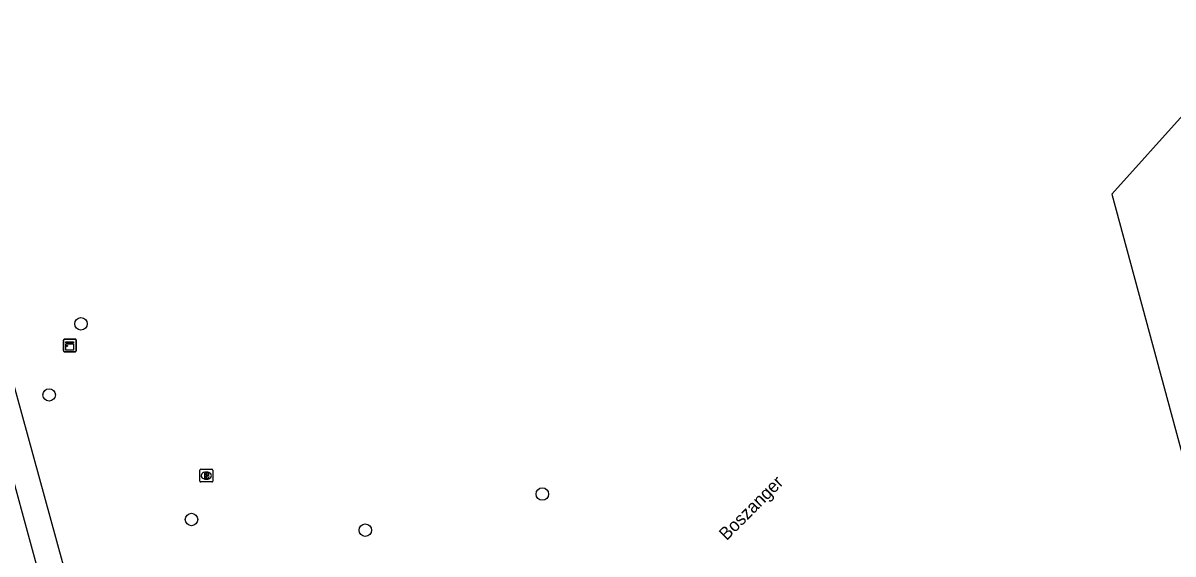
# Model space of a CAD drawing. Extents: x 156664 to 157568, y 383571 to 384421.
# Drawn here: x 157142.1 to 157232.2, y 383872.9 to 383914.5 of the extents above; entities that cross this region are included whole.
import ezdxf

# ---------------------------------------------------------------- set-up
doc = ezdxf.new("R2010")
doc.units = 0
for name, color, linetype in [('IMGEO_Boom', 7, 'Continuous'), ('IMGEO_Brandkraan', 7, 'Continuous'), ('IMGEO_Gemengd_bos', 7, 'Continuous'), ('IMGEO_Kast', 7, 'Continuous'), ('IMGEO_Openbare_ruimte_label', 7, 'Continuous'), ('IMGEO_Voetpad_open', 7, 'Continuous')]:
    doc.layers.add(name, color=color, linetype=linetype)

msp = doc.modelspace()

# ---------------------------------------------------------------- linework, layer by layer
at = {"layer": 'IMGEO_Boom'}
for centre in [(157146.674, 383890.931), (157144.181, 383885.359), (157182.788, 383877.592), (157155.333, 383875.598), (157168.937, 383874.765)]:
    msp.add_circle(centre, 0.489, dxfattribs=at)
at = {"layer": 'IMGEO_Brandkraan'}
for p, q in [((157155.986, 383878.615), (157155.986, 383879.467)), ((157156.061, 383879.541), (157156.913, 383879.541)), ((157156.474, 383879.321), (157156.499, 383879.321)), ((157156.987, 383879.467), (157156.987, 383878.615)), ((157156.913, 383878.541), (157156.061, 383878.541)), ((157156.497, 383878.761), (157156.472, 383878.761))]:
    msp.add_line(p, q, dxfattribs=at)
for points in [[(157155.986, 383878.615), (157155.986, 383879.467)], [(157156.061, 383879.541), (157156.913, 383879.541)], [(157156.334, 383879.241), (157156.334, 383878.841), (157156.547, 383878.841)], [(157156.565, 383879.241), (157156.334, 383879.241)], [(157156.513, 383879.16), (157156.459, 383879.16), (157156.459, 383879.084)], [(157156.459, 383879.084), (157156.512, 383879.084)], [(157156.521, 383879.008), (157156.459, 383879.008), (157156.459, 383878.927)], [(157156.987, 383879.467), (157156.987, 383878.615)], [(157156.913, 383878.541), (157156.061, 383878.541)], [(157156.459, 383878.927), (157156.521, 383878.927)]]:
    msp.add_lwpolyline(points, dxfattribs=at)
for centre, radius, start, end in [((157156.063, 383879.465), 0.0765, 91.55205, 178.44795), ((157156.063, 383879.465), 0.0765, 91.55205, 178.44795), ((157156.514, 383879.122), 0.0379, 267.82845, 90.93552), ((157156.522, 383878.967), 0.0404, 269.87594, 90.50774), ((157156.569, 383879.096), 0.145, 59.4692, 91.53667), ((157156.594, 383879.143), 0.0922, 285.51372, 58.15012), ((157156.599, 383878.951), 0.105, 301.31148, 78.98903), ((157156.911, 383879.465), 0.0765, 1.55205, 88.44795), ((157156.911, 383879.465), 0.0765, 1.55205, 88.44795), ((157156.063, 383878.617), 0.0765, 181.55205, 268.44795), ((157156.063, 383878.617), 0.0765, 181.55205, 268.44795), ((157156.553, 383879.092), 0.251, 268.66757, 293.53466), ((157156.911, 383878.617), 0.0765, 271.55205, 358.44795), ((157156.911, 383878.617), 0.0765, 271.55205, 358.44795)]:
    msp.add_arc(centre, radius, start, end, dxfattribs=at)
for centre, major_axis, ratio, start_param, end_param in [((157156.473, 383879.041), (-0.387, 0.002), 0.722429, 4.712389, 7.853982), ((157156.498, 383879.041), (-0.39, 0.002), 0.717154, 1.570796, 4.712389)]:
    msp.add_ellipse(centre, major_axis=major_axis, ratio=ratio, start_param=start_param, end_param=end_param, dxfattribs=at)
at = {"layer": 'IMGEO_Gemengd_bos'}
msp.add_lwpolyline([(157235.409, 383912.05), (157233.191, 383907.555), (157227.375, 383901.082), (157234.421, 383875.02), (157237.902, 383870.401), (157239.552, 383869.735), (157238.112, 383862.507), (157233.822, 383861.169), (157231.628, 383863.912), (157220.927, 383858.112), (157210.636, 383854.294), (157207.61, 383852.057)], dxfattribs=at)
at = {"layer": 'IMGEO_Kast'}
for p, q in [((157145.305, 383888.808), (157145.305, 383889.649)), ((157145.305, 383889.649), (157145.305, 383888.808)), ((157145.38, 383889.733), (157146.221, 383889.733)), ((157146.221, 383889.733), (157145.38, 383889.733)), ((157146.305, 383889.658), (157146.305, 383888.817)), ((157146.305, 383888.817), (157146.305, 383889.658)), ((157146.23, 383888.733), (157145.389, 383888.733)), ((157145.389, 383888.733), (157146.23, 383888.733))]:
    msp.add_line(p, q, dxfattribs=at)
for points in [[(157145.5, 383889.523), (157146.1, 383889.523), (157146.1, 383889.438), (157145.5, 383889.438), (157145.5, 383889.523)], [(157145.5, 383889.348), (157146.1, 383889.348), (157146.1, 383888.859), (157145.5, 383888.859), (157145.5, 383889.348)]]:
    msp.add_lwpolyline(points, dxfattribs=at)
msp.add_circle((157145.584, 383889.197), 0.0377, dxfattribs=at)
for centre, start, end in [((157145.383, 383889.655), 92.4484, 184.28452), ((157145.383, 383889.655), 92.4484, 184.28452), ((157146.227, 383889.655), 2.4484, 94.28452), ((157146.227, 383889.655), 2.4484, 94.28452), ((157145.383, 383888.811), 182.4484, 274.28452), ((157145.383, 383888.811), 182.4484, 274.28452), ((157146.227, 383888.811), 272.4484, 4.28452), ((157146.227, 383888.811), 272.4484, 4.28452)]:
    msp.add_arc(centre, 0.0779, start, end, dxfattribs=at)
at = {"layer": 'IMGEO_Voetpad_open'}
for points in [[(157151.588, 383841.225), (157150.233, 383846.197), (157138.346, 383889.799), (157132.538, 383911.039), (157132.306, 383911.778), (157131.455, 383914.488)], [(157153.812, 383840.967), (157140.251, 383890.375), (157136.032, 383905.936)]]:
    msp.add_lwpolyline(points, dxfattribs=at)

# ---------------------------------------------------------------- texts
at = {"layer": 'IMGEO_Openbare_ruimte_label'}
msp.add_text('Boszanger', height=1, rotation=45, dxfattribs=at).set_placement((157197.216, 383873.903))
msp.add_text('Boszanger', height=1, rotation=45, dxfattribs=at).set_placement((157197.216, 383873.903))

doc.saveas('drawing.dxf')
